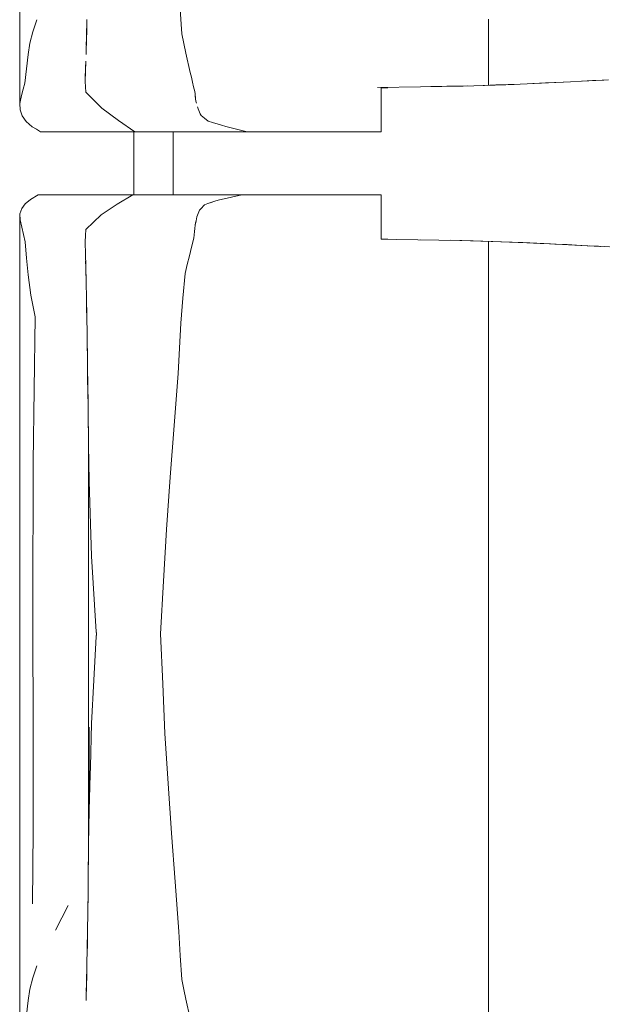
# Model space of a CAD drawing. Header units: millimetres. Extents: x -261 to 187, y -214 to 106.
# Tile 819 of 1056: x -201.013 to -200.643, y 6.708 to 7.334. Entities that reach past the tile are written whole.
import ezdxf

# ---------------------------------------------------------------- set-up
doc = ezdxf.new("R2010")
doc.units = ezdxf.units.MM
doc.header["$LTSCALE"] = 0.005
doc.header["$MEASUREMENT"] = 0
doc.layers.add('IFC-Elemento de mobília-Contorno', color=9, linetype='Continuous', lineweight=5)
doc.layers.add('IFC-Laje-Contorno', color=9, linetype='Continuous', lineweight=5)

msp = doc.modelspace()

# ---------------------------------------------------------------- linework, layer by layer
at = {"layer": 'IFC-Elemento de mobília-Contorno', "lineweight": 5}
for p, q in [((-201.01273, 7.44847), (-201.01265, 7.28085)), ((-200.91071, 7.34051), (-200.90978, 7.32519)), ((-201.0044, 7.32642), (-201.0019, 7.33391)), ((-200.97031, 7.32315), (-200.97001, 7.33429)), ((-200.71487, 7.29245), (-200.71486, 7.33453)), ((-200.97017, 7.32665), (-200.97008, 7.33166)), ((-201.00628, 7.3191), (-201.0044, 7.32642)), ((-200.97062, 7.312), (-200.97031, 7.32315)), ((-200.97046, 7.31784), (-200.97017, 7.32665)), ((-200.90978, 7.32519), (-200.90845, 7.31902)), ((-201.00746, 7.312), (-201.00628, 7.3191)), ((-200.90845, 7.31902), (-200.90711, 7.31286)), ((-201.00849, 7.3029), (-201.00746, 7.312)), ((-200.90711, 7.31286), (-200.90445, 7.30052)), ((-201.00952, 7.2938), (-201.00849, 7.3029)), ((-200.97121, 7.29602), (-200.97091, 7.30401)), ((-200.971, 7.30126), (-200.97078, 7.30774)), ((-200.97091, 7.30401), (-200.97086, 7.30546)), ((-200.97122, 7.29478), (-200.971, 7.30126)), ((-200.90445, 7.30052), (-200.90371, 7.29748)), ((-200.90371, 7.29748), (-200.90298, 7.29445)), ((-201.01056, 7.28986), (-201.00952, 7.2938)), ((-200.97122, 7.29478), (-200.97065, 7.28806)), ((-200.97121, 7.29602), (-200.97119, 7.29573)), ((-200.90298, 7.29445), (-200.90225, 7.29142)), ((-200.90225, 7.29142), (-200.90151, 7.28839)), ((-200.7855, 7.29104), (-200.75807, 7.29145)), ((-200.78305, 7.29085), (-200.78087, 7.29085)), ((-200.78305, 7.27605), (-200.78305, 7.29085)), ((-200.78087, 7.29085), (-200.77889, 7.29085)), ((-200.75817, 7.29144), (-200.74454, 7.29171)), ((-200.75156, 7.29157), (-200.74145, 7.29178)), ((-200.74454, 7.29171), (-200.73102, 7.29196)), ((-200.74145, 7.29178), (-200.72857, 7.29203)), ((-200.73102, 7.29196), (-200.71752, 7.29236)), ((-200.71839, 7.29234), (-200.71805, 7.29235)), ((-200.71805, 7.29235), (-200.70245, 7.29286)), ((-200.71805, 7.29235), (-200.71025, 7.2926)), ((-200.71752, 7.29236), (-200.70403, 7.29276)), ((-200.71038, 7.2926), (-200.71012, 7.29261)), ((-200.71025, 7.2926), (-200.70245, 7.29286)), ((-200.70403, 7.29276), (-200.69046, 7.29333)), ((-200.70245, 7.29286), (-200.69868, 7.29298)), ((-200.69046, 7.29333), (-200.67689, 7.29391)), ((-200.68675, 7.29349), (-200.66738, 7.2944)), ((-200.68649, 7.2935), (-200.67865, 7.29387)), ((-200.68649, 7.2935), (-200.67865, 7.29387)), ((-200.67865, 7.29387), (-200.66753, 7.2944)), ((-200.67689, 7.29391), (-200.66292, 7.29464)), ((-200.66292, 7.29464), (-200.64895, 7.29536)), ((-200.65554, 7.29502), (-200.64667, 7.29551)), ((-200.64895, 7.29536), (-200.64168, 7.29577)), ((-200.64667, 7.29551), (-200.63867, 7.29595)), ((-201.01265, 7.28085), (-201.0116, 7.28593)), ((-201.0116, 7.28593), (-201.01056, 7.28986)), ((-200.97065, 7.28806), (-200.96561, 7.28293)), ((-200.90151, 7.28839), (-200.90135, 7.28689)), ((-200.90135, 7.28689), (-200.90118, 7.2854)), ((-200.90135, 7.28689), (-200.90101, 7.2839)), ((-200.90118, 7.2854), (-200.90101, 7.2839)), ((-200.90101, 7.2839), (-200.90085, 7.28241)), ((-201.01265, 7.28085), (-201.0125, 7.27674)), ((-200.96561, 7.28293), (-200.96056, 7.2778)), ((-200.96056, 7.2778), (-200.95002, 7.26996)), ((-200.90085, 7.28241), (-200.9005, 7.28115)), ((-200.89982, 7.27864), (-200.89948, 7.27738)), ((-201.0125, 7.27674), (-201.01113, 7.27302)), ((-201.01113, 7.27302), (-201.00864, 7.26947)), ((-200.89948, 7.27738), (-200.89899, 7.27636)), ((-200.89948, 7.27738), (-200.89801, 7.2743)), ((-200.89899, 7.27636), (-200.8985, 7.27533)), ((-200.89899, 7.27636), (-200.89801, 7.2743)), ((-200.8985, 7.27533), (-200.89801, 7.2743)), ((-200.89801, 7.2743), (-200.89752, 7.27327)), ((-200.89752, 7.27327), (-200.89531, 7.27148)), ((-200.89752, 7.27327), (-200.89642, 7.27237)), ((-200.89642, 7.27237), (-200.89531, 7.27148)), ((-200.89531, 7.27148), (-200.8931, 7.26968)), ((-200.78305, 7.26279), (-200.78305, 7.27605)), ((-201.00864, 7.26947), (-201.0048, 7.26607)), ((-201.0048, 7.26607), (-201.00214, 7.26443)), ((-200.95002, 7.26996), (-200.93951, 7.26279)), ((-200.8931, 7.26968), (-200.89025, 7.26881)), ((-200.89025, 7.26881), (-200.8874, 7.26793)), ((-200.89025, 7.26881), (-200.88454, 7.26705)), ((-200.88454, 7.26705), (-200.8817, 7.26617)), ((-200.8817, 7.26617), (-200.87156, 7.26364)), ((-200.8817, 7.26617), (-200.87494, 7.26448)), ((-200.8817, 7.26617), (-200.87831, 7.26532)), ((-200.87831, 7.26532), (-200.87494, 7.26448)), ((-201.00214, 7.26443), (-200.99948, 7.26279)), ((-200.99948, 7.26279), (-200.93951, 7.26279)), ((-200.93951, 7.26279), (-200.89824, 7.26279)), ((-200.91528, 7.22272), (-200.91528, 7.26279)), ((-200.89824, 7.26279), (-200.86818, 7.26279)), ((-200.87156, 7.26364), (-200.86818, 7.26279)), ((-200.86818, 7.26279), (-200.8662, 7.26279)), ((-200.8662, 7.26279), (-200.86424, 7.26279)), ((-200.86424, 7.26279), (-200.86231, 7.26279)), ((-200.86231, 7.26279), (-200.86039, 7.26279)), ((-200.86039, 7.26279), (-200.85847, 7.26279)), ((-200.85847, 7.26279), (-200.85655, 7.26279)), ((-200.85655, 7.26279), (-200.85462, 7.26279)), ((-200.85462, 7.26279), (-200.85267, 7.26279)), ((-200.85267, 7.26279), (-200.85069, 7.26279)), ((-200.85069, 7.26279), (-200.84868, 7.26279)), ((-200.84868, 7.26279), (-200.84662, 7.26279)), ((-200.84662, 7.26279), (-200.84452, 7.26279)), ((-200.84452, 7.26279), (-200.84236, 7.26279)), ((-200.84236, 7.26279), (-200.84018, 7.26279)), ((-200.84018, 7.26279), (-200.83798, 7.26279)), ((-200.83798, 7.26279), (-200.83579, 7.26279)), ((-200.83579, 7.26279), (-200.83364, 7.26279)), ((-200.83364, 7.26279), (-200.83154, 7.26279)), ((-200.83154, 7.26279), (-200.8295, 7.26279)), ((-200.8295, 7.26279), (-200.82756, 7.26279)), ((-200.82756, 7.26279), (-200.82573, 7.26279)), ((-200.82573, 7.26279), (-200.824, 7.26279)), ((-200.824, 7.26279), (-200.82234, 7.26279)), ((-200.82234, 7.26279), (-200.82072, 7.26279)), ((-200.82072, 7.26279), (-200.8191, 7.26279)), ((-200.8191, 7.26279), (-200.81744, 7.26279)), ((-200.81744, 7.26279), (-200.81573, 7.26279)), ((-200.81573, 7.26279), (-200.81391, 7.26279)), ((-200.81391, 7.26279), (-200.81197, 7.26279)), ((-200.81197, 7.26279), (-200.8099, 7.26279)), ((-200.8099, 7.26279), (-200.80771, 7.26279)), ((-200.80771, 7.26279), (-200.80542, 7.26279)), ((-200.80542, 7.26279), (-200.80305, 7.26279)), ((-200.80305, 7.26279), (-200.8006, 7.26279)), ((-200.8006, 7.26279), (-200.79809, 7.26279)), ((-200.79809, 7.26279), (-200.79553, 7.26279)), ((-200.79553, 7.26279), (-200.79295, 7.26279)), ((-200.79295, 7.26279), (-200.79037, 7.26279)), ((-200.79037, 7.26279), (-200.78784, 7.26279)), ((-200.78784, 7.26279), (-200.78539, 7.26279)), ((-200.78539, 7.26279), (-200.78305, 7.26279)), ((-201.00591, 7.21993), (-201.00104, 7.22272)), ((-201.00104, 7.22272), (-200.94079, 7.22272)), ((-200.9509, 7.21678), (-200.94079, 7.22272)), ((-200.94079, 7.22272), (-200.87164, 7.22272)), ((-200.92554, 7.22272), (-200.91528, 7.22272)), ((-200.88667, 7.21939), (-200.87164, 7.22272)), ((-200.88291, 7.22022), (-200.87164, 7.22272)), ((-200.87915, 7.22105), (-200.8754, 7.22189)), ((-200.8754, 7.22189), (-200.87164, 7.22272)), ((-200.87333, 7.22272), (-200.87032, 7.22272)), ((-200.87164, 7.22272), (-200.86966, 7.22272)), ((-200.87032, 7.22272), (-200.8675, 7.22272)), ((-200.86966, 7.22272), (-200.86769, 7.22272)), ((-200.86769, 7.22272), (-200.86573, 7.22272)), ((-200.86573, 7.22272), (-200.86379, 7.22272)), ((-200.86379, 7.22272), (-200.86188, 7.22272)), ((-200.86188, 7.22272), (-200.85997, 7.22272)), ((-200.85997, 7.22272), (-200.85807, 7.22272)), ((-200.85807, 7.22272), (-200.85616, 7.22272)), ((-200.85616, 7.22272), (-200.85424, 7.22272)), ((-200.85424, 7.22272), (-200.8523, 7.22272)), ((-200.8523, 7.22272), (-200.85033, 7.22272)), ((-200.85033, 7.22272), (-200.84832, 7.22272)), ((-200.84832, 7.22272), (-200.84627, 7.22272)), ((-200.84627, 7.22272), (-200.84418, 7.22272)), ((-200.84418, 7.22272), (-200.84203, 7.22272)), ((-200.84203, 7.22272), (-200.83986, 7.22272)), ((-200.83986, 7.22272), (-200.83768, 7.22272)), ((-200.83768, 7.22272), (-200.83551, 7.22272)), ((-200.83551, 7.22272), (-200.83338, 7.22272)), ((-200.83338, 7.22272), (-200.83129, 7.22272)), ((-200.83129, 7.22272), (-200.82929, 7.22272)), ((-200.82929, 7.22272), (-200.82737, 7.22272)), ((-200.82737, 7.22272), (-200.82556, 7.22272)), ((-200.82556, 7.22272), (-200.82386, 7.22272)), ((-200.82386, 7.22272), (-200.82221, 7.22272)), ((-200.82221, 7.22272), (-200.8206, 7.22272)), ((-200.8206, 7.22272), (-200.81899, 7.22272)), ((-200.81899, 7.22272), (-200.81735, 7.22272)), ((-200.81735, 7.22272), (-200.81564, 7.22272)), ((-200.81564, 7.22272), (-200.81383, 7.22272)), ((-200.81383, 7.22272), (-200.8119, 7.22272)), ((-200.8119, 7.22272), (-200.80984, 7.22272)), ((-200.80984, 7.22272), (-200.80766, 7.22272)), ((-200.80766, 7.22272), (-200.80539, 7.22272)), ((-200.80539, 7.22272), (-200.80303, 7.22272)), ((-200.80303, 7.22272), (-200.8006, 7.22272)), ((-200.8006, 7.22272), (-200.79811, 7.22272)), ((-200.79811, 7.22272), (-200.79557, 7.22272)), ((-200.79557, 7.22272), (-200.79301, 7.22272)), ((-200.79301, 7.22272), (-200.79044, 7.22272)), ((-200.79044, 7.22272), (-200.78793, 7.22272)), ((-200.78793, 7.22272), (-200.78549, 7.22272)), ((-200.78549, 7.22272), (-200.78317, 7.22272)), ((-200.78317, 7.20947), (-200.78317, 7.22272)), ((-201.01149, 7.21402), (-201.0093, 7.21706)), ((-201.0093, 7.21706), (-201.00591, 7.21993)), ((-200.96105, 7.21011), (-200.9509, 7.21678)), ((-200.89769, 7.21389), (-200.89544, 7.21654)), ((-200.89694, 7.21477), (-200.89619, 7.21566)), ((-200.89619, 7.21566), (-200.89544, 7.21654)), ((-200.89544, 7.21654), (-200.89325, 7.21725)), ((-200.89325, 7.21725), (-200.88886, 7.21868)), ((-200.89325, 7.21725), (-200.89106, 7.21797)), ((-200.89106, 7.21797), (-200.88886, 7.21868)), ((-200.88886, 7.21868), (-200.88667, 7.21939)), ((-200.88291, 7.22022), (-200.87915, 7.22105)), ((-201.01274, 7.05727), (-201.01264, 7.2107)), ((-201.01264, 7.2107), (-201.01149, 7.21402)), ((-201.01264, 7.2107), (-201.01255, 7.207)), ((-200.97065, 7.20086), (-200.96105, 7.21011)), ((-200.90072, 7.20626), (-200.90017, 7.20892)), ((-200.90017, 7.20892), (-200.89887, 7.21198)), ((-200.90017, 7.20892), (-200.89974, 7.20994)), ((-200.89974, 7.20994), (-200.89887, 7.21198)), ((-200.89887, 7.21198), (-200.89844, 7.213)), ((-200.89844, 7.213), (-200.89769, 7.21389)), ((-200.89769, 7.21389), (-200.89694, 7.21477)), ((-200.78317, 7.19467), (-200.78317, 7.20947)), ((-201.01255, 7.207), (-201.01135, 7.20215)), ((-200.97065, 7.20086), (-200.96585, 7.20549)), ((-200.90149, 7.2015), (-200.90127, 7.2036)), ((-200.90127, 7.2036), (-200.90072, 7.20626)), ((-200.90127, 7.2036), (-200.901, 7.20494)), ((-200.901, 7.20494), (-200.90072, 7.20626)), ((-201.01135, 7.20215), (-201.01028, 7.19757)), ((-201.01028, 7.19757), (-201.00922, 7.193)), ((-200.97122, 7.19304), (-200.97094, 7.19695)), ((-200.97122, 7.19288), (-200.97094, 7.19687)), ((-200.97094, 7.19695), (-200.97065, 7.20086)), ((-200.97094, 7.19687), (-200.97065, 7.20086)), ((-200.90216, 7.19519), (-200.90193, 7.1973)), ((-200.90193, 7.1973), (-200.90171, 7.1994)), ((-200.90171, 7.1994), (-200.90149, 7.2015)), ((-201.00922, 7.193), (-201.00834, 7.18252)), ((-200.97122, 7.19288), (-200.97099, 7.18485)), ((-200.90354, 7.1896), (-200.90216, 7.19519)), ((-200.78317, 7.19467), (-200.78098, 7.19467)), ((-200.78317, 7.19461), (-200.77338, 7.19447)), ((-200.78098, 7.19467), (-200.77898, 7.19467)), ((-200.77338, 7.19447), (-200.7598, 7.19427)), ((-200.7598, 7.19427), (-200.74647, 7.19402)), ((-200.75798, 7.19422), (-200.74647, 7.19402)), ((-200.74647, 7.19402), (-200.73315, 7.19377)), ((-200.73898, 7.19388), (-200.72474, 7.1935)), ((-200.73315, 7.19377), (-200.71987, 7.19339)), ((-200.72474, 7.1935), (-200.71213, 7.19316)), ((-200.71987, 7.19339), (-200.70659, 7.19301)), ((-200.71487, 7.19325), (-200.71486, 7.16041)), ((-200.70712, 7.19302), (-200.69069, 7.19232)), ((-200.70659, 7.19301), (-200.69319, 7.19245)), ((-200.69319, 7.19245), (-200.67978, 7.1919)), ((-200.69069, 7.19232), (-200.68213, 7.19196)), ((-200.68213, 7.19196), (-200.67563, 7.19168)), ((-200.67978, 7.1919), (-200.65222, 7.19048)), ((-200.67978, 7.1919), (-200.67289, 7.19154)), ((-200.67289, 7.19154), (-200.666, 7.19119)), ((-200.66615, 7.19119), (-200.65222, 7.19048)), ((-200.66613, 7.19119), (-200.66492, 7.19113)), ((-200.666, 7.19119), (-200.65911, 7.19083)), ((-200.66492, 7.19113), (-200.65625, 7.19066)), ((-200.65911, 7.19083), (-200.65222, 7.19048)), ((-200.65625, 7.19066), (-200.64759, 7.1902)), ((-200.65625, 7.19066), (-200.64363, 7.18999)), ((-200.65222, 7.19048), (-200.64508, 7.19007)), ((-200.65192, 7.19043), (-200.6438, 7.19)), ((-200.65058, 7.19036), (-200.64388, 7.19)), ((-200.64759, 7.1902), (-200.64417, 7.19002)), ((-200.64508, 7.19007), (-200.63081, 7.18927)), ((-200.971, 7.18524), (-200.97077, 7.17745)), ((-200.90632, 7.17842), (-200.90493, 7.18402)), ((-200.90493, 7.18402), (-200.90354, 7.1896)), ((-201.00834, 7.18252), (-201.00746, 7.17205)), ((-200.97087, 7.18087), (-200.97075, 7.17682)), ((-200.97087, 7.18087), (-200.97075, 7.17682)), ((-200.97077, 7.17745), (-200.97052, 7.16726)), ((-200.90771, 7.17284), (-200.90632, 7.17842)), ((-201.00746, 7.17205), (-201.00577, 7.15897)), ((-200.97075, 7.17682), (-200.9705, 7.16601)), ((-200.90909, 7.15709), (-200.90771, 7.17284)), ((-200.97052, 7.16726), (-200.97028, 7.15707)), ((-201.00577, 7.15897), (-201.00299, 7.14532)), ((-200.71486, 7.12427), (-200.71486, 7.16041)), ((-200.97028, 7.15707), (-200.96991, 7.13393)), ((-200.97026, 7.15582), (-200.97024, 7.15521)), ((-200.97024, 7.15521), (-200.97001, 7.14006)), ((-200.91047, 7.14134), (-200.90909, 7.15709)), ((-201.00414, 7.05281), (-201.00299, 7.14532)), ((-200.91122, 7.12531), (-200.91047, 7.14134)), ((-200.96991, 7.13393), (-200.96962, 7.11308)), ((-200.9699, 7.13302), (-200.96989, 7.13272)), ((-200.96989, 7.13272), (-200.96969, 7.1178)), ((-200.91198, 7.10927), (-200.91122, 7.12531)), ((-200.71487, 7.08846), (-200.71486, 7.12427)), ((-200.96962, 7.11308), (-200.96947, 7.10174)), ((-200.96962, 7.11262), (-200.96959, 7.11072)), ((-200.96959, 7.11072), (-200.96936, 7.09307)), ((-200.91454, 7.07627), (-200.91198, 7.10927)), ((-200.96947, 7.10174), (-200.96932, 7.09039)), ((-200.96932, 7.09039), (-200.96925, 7.08481)), ((-200.9693, 7.08841), (-200.96929, 7.08758)), ((-200.96929, 7.08758), (-200.96898, 7.06396)), ((-200.7149, 7.06182), (-200.71487, 7.08846)), ((-200.96923, 7.08324), (-200.96901, 7.06602)), ((-200.91717, 7.04347), (-200.91454, 7.07627)), ((-200.96901, 6.8049), (-200.96901, 7.06602)), ((-200.96898, 7.06396), (-200.9687, 7.0408)), ((-200.7149, 7.06182), (-200.71486, 7.03197)), ((-201.01274, 7.05727), (-201.01273, 6.84733)), ((-201.00444, 6.96044), (-201.00414, 7.05281)), ((-200.9687, 7.0408), (-200.96717, 6.99315)), ((-200.91955, 7.01019), (-200.91717, 7.04347)), ((-200.71486, 7.03197), (-200.71486, 6.99583)), ((-200.92148, 6.97732), (-200.91955, 7.01019)), ((-200.96717, 6.99315), (-200.96408, 6.94514)), ((-200.71488, 6.96041), (-200.71486, 6.99583)), ((-200.92329, 6.94384), (-200.92148, 6.97732)), ((-201.00444, 6.96044), (-201.00424, 6.87229)), ((-200.71488, 6.96041), (-200.71487, 6.92832)), ((-200.96556, 6.91437), (-200.96408, 6.94202)), ((-200.96408, 6.94514), (-200.96392, 6.94384)), ((-200.96408, 6.94514), (-200.96401, 6.94449)), ((-200.96408, 6.94202), (-200.96392, 6.94384)), ((-200.96408, 6.94202), (-200.96401, 6.94293)), ((-200.96401, 6.94449), (-200.96392, 6.94384)), ((-200.96401, 6.94293), (-200.96392, 6.94384)), ((-200.92329, 6.94384), (-200.92192, 6.912)), ((-200.71487, 6.89086), (-200.71487, 6.92832)), ((-200.96704, 6.88672), (-200.96556, 6.91437)), ((-200.92192, 6.912), (-200.92048, 6.88047)), ((-200.71491, 6.84178), (-200.71487, 6.89086)), ((-200.9687, 6.8317), (-200.9687, 6.88456)), ((-200.96787, 6.85921), (-200.96704, 6.88672)), ((-200.92048, 6.88047), (-200.9185, 6.84861)), ((-201.00424, 6.87229), (-201.00421, 6.81902)), ((-200.96801, 6.85441), (-200.96787, 6.85921)), ((-200.9687, 6.8317), (-200.96801, 6.85441)), ((-201.01273, 6.84733), (-201.01265, 6.67971)), ((-200.9185, 6.84861), (-200.91632, 6.81709)), ((-200.71491, 6.84178), (-200.71487, 6.80976)), ((-200.96894, 6.81023), (-200.9687, 6.8317)), ((-201.00464, 6.77223), (-201.00421, 6.81902)), ((-200.91632, 6.81709), (-200.9139, 6.78619)), ((-200.96921, 6.78818), (-200.96894, 6.81023)), ((-200.71487, 6.77529), (-200.71487, 6.80976)), ((-200.96921, 6.78884), (-200.96901, 6.8049)), ((-200.96933, 6.77858), (-200.96921, 6.78884)), ((-200.96924, 6.78589), (-200.96921, 6.78818)), ((-200.9139, 6.78619), (-200.91165, 6.75469)), ((-200.96949, 6.76678), (-200.96933, 6.77858)), ((-200.99004, 6.75552), (-200.98206, 6.77124)), ((-200.98605, 6.76339), (-200.98206, 6.77124)), ((-200.96948, 6.76707), (-200.9694, 6.77372)), ((-200.71487, 6.77529), (-200.71486, 6.73338)), ((-200.96964, 6.75498), (-200.96949, 6.76678)), ((-200.96953, 6.76356), (-200.96948, 6.76707)), ((-200.99004, 6.75552), (-200.98605, 6.76339)), ((-200.96982, 6.74406), (-200.96964, 6.75498)), ((-200.91165, 6.75469), (-200.91071, 6.73937)), ((-200.96987, 6.74113), (-200.96978, 6.74619)), ((-200.96978, 6.74619), (-200.9697, 6.75159)), ((-200.97001, 6.73315), (-200.96982, 6.74406)), ((-200.91071, 6.73937), (-200.90978, 6.72404)), ((-200.97031, 6.722), (-200.97001, 6.73315)), ((-200.71487, 6.69131), (-200.71486, 6.73338)), ((-201.0044, 6.72528), (-201.0019, 6.73277)), ((-200.97017, 6.72551), (-200.97008, 6.73052)), ((-201.00628, 6.71795), (-201.0044, 6.72528)), ((-200.97062, 6.71086), (-200.97031, 6.722)), ((-200.97046, 6.71669), (-200.97017, 6.72551)), ((-200.90978, 6.72404), (-200.90845, 6.71787)), ((-201.00746, 6.71085), (-201.00628, 6.71795)), ((-200.90845, 6.71787), (-200.90711, 6.71171)), ((-201.00849, 6.70175), (-201.00746, 6.71085)), ((-200.90711, 6.71171), (-200.90445, 6.69937))]:
    msp.add_line(p, q, dxfattribs=at)
at = {"layer": 'IFC-Laje-Contorno', "lineweight": 5}
msp.add_line((-200.94027, 7.22272), (-200.94027, 7.26279), dxfattribs=at)

doc.saveas('drawing.dxf')
